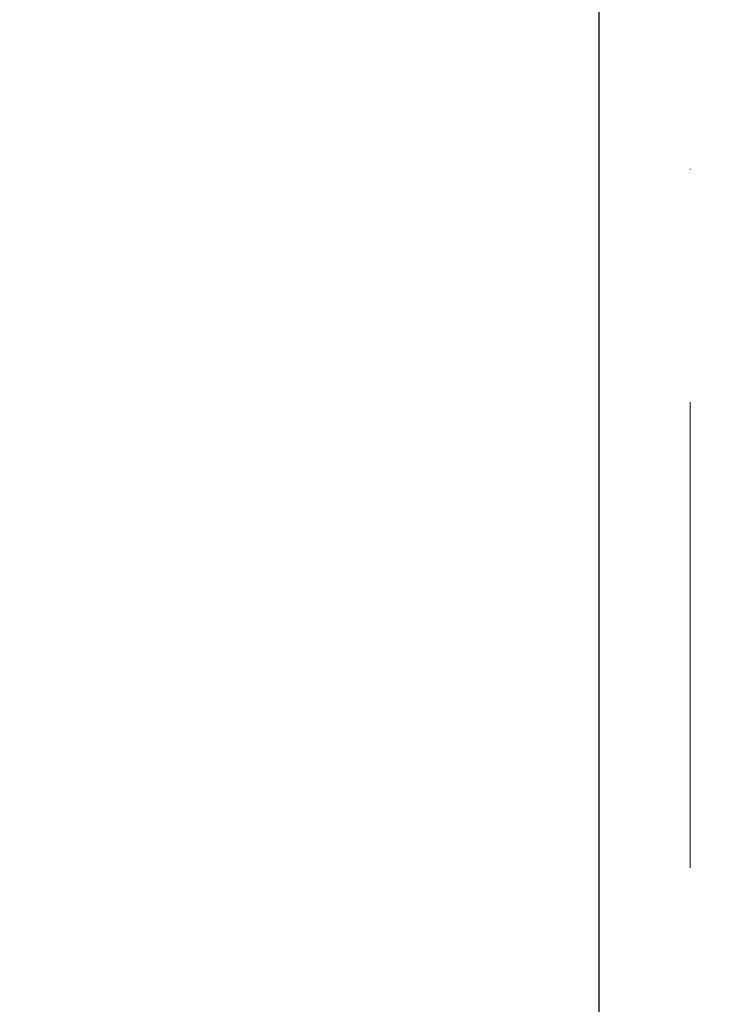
# Model space of a CAD drawing. Header units: millimetres. Extents: x 23192 to 177760, y -399809 to -79279.
# Tile 425 of 656: x 60721 to 60815, y -195424 to -195290. Entities that reach past the tile are written whole.
import ezdxf

# ---------------------------------------------------------------- set-up
doc = ezdxf.new("R2010")
doc.units = ezdxf.units.MM
doc.linetypes.add('DASHDOT', pattern=[25.4, 12.7, -6.35, 0, -6.35])
doc.layers.get('0').update_dxf_attribs({"lineweight": 0})
for name, color, linetype, lineweight in [('!! 0_ Istn-sciany', 3, 'Continuous', 30), ('!! 0_Osie', 1, 'DASHDOT', 13), ('0-osie-liniA', 14, 'DASHDOT', 5), ('Dimension (ISO)', 7, 'Continuous', 25)]:
    doc.layers.add(name, color=color, linetype=linetype, lineweight=lineweight)
doc.layers.add('Powierzchnia', color=140, linetype='Continuous', lineweight=5, plot=False)
doc.styles.add('Note Text (ISO)', font='tahoma.ttf')
doc.dimstyles.new('Default (ISO)', dxfattribs={"dimscale": 5, "dimtxt": 5, "dimasz": 5, "dimexe": 3.175, "dimexo": 0, "dimgap": 0.762, "dimtad": 1, "dimdec": 0, "dimrnd": 1e-08, "dimzin": 0, "dimtxsty": 'Note Text (ISO)', "dimcen": 0.09, "dimdle": 10, "dimclrd": 256, "dimclre": 256, "dimclrt": 256, "dimazin": 0, "dimtfac": 0.70104, "dimtmove": 0, "dimatfit": 3, "dimfxl": 1, "dimtolj": 1, "dimtzin": 0, "dimlwd": -1, "dimlwe": -1, "dimarcsym": 0})

# ---------------------------------------------------------------- blocks, each defined once
blk = doc.blocks.new('BLOK OSI')
at = {"layer": '0-osie-liniA', "ltscale": 5}
blk.add_lwpolyline([(51992.21142, -199661.23318), (51992.21142, -193642.4104)], dxfattribs=at)
blk = doc.blocks.new('*D1419')
at = {"layer": 'DEFPOINTS', "color": 0, "transparency": 16777216}
for p in [(-689.8, 120.2), (510.2, 120.2), (510.2, 18.8)]:
    blk.add_point(p, dxfattribs=at)
at = {"layer": 'Dimension (ISO)', "transparency": 16777216}
for p, q in [((-689.8, 120.2), (-689.8, 2.9)), ((510.2, 120.2), (510.2, 2.9)), ((-664.8, 18.8), (485.2, 18.8))]:
    blk.add_line(p, q, dxfattribs=at)
for points in [[(-664.8, 22.9), (-664.8, 14.6), (-689.8, 18.8)], [(485.2, 22.9), (485.2, 14.6), (510.2, 18.8)]]:
    blk.add_solid(points, dxfattribs=at)
at = {"layer": 'Dimension (ISO)', "lineweight": 9, "transparency": 16777216, "insert": (-160.6, 48.6), "char_height": 25, "attachment_point": 1, "style": 'Note Text (ISO)'}
blk.add_mtext('\\A1;1200', dxfattribs=at)
blk = doc.blocks.new('A$C11ef928a')
at = {"layer": 'Dimension (ISO)', "lineweight": 9}
dim = blk.add_linear_dim(base=(510.2, 18.8), p1=(-689.8, 120.2), p2=(510.2, 120.2), angle=180, dimstyle='Default (ISO)', override={"dimdec": 0, "dimlfac": 1, "dimtp": 0, "dimtm": 0, "dimtdec": 2, "dimtofl": 0, "dimatfit": 1}, dxfattribs=at)
dim.commit()
dim.dimension.update_dxf_attribs({"geometry": '*D1419', "text_midpoint": (-125.7, 18.8), "dimtype": 128})

msp = doc.modelspace()

# ---------------------------------------------------------------- linework, layer by layer
at = {"layer": '!! 0_ Istn-sciany'}
msp.add_lwpolyline([(60799.56735, -194953.12813), (60799.56735, -195589.12813)], dxfattribs=at)
at = {"layer": 'Powierzchnia'}
msp.add_lwpolyline([(59923.56735, -195587.5883), (60799.56735, -195587.5883), (60799.56735, -194951.5883), (59923.56735, -194951.5883)], close=True, dxfattribs=at)

# ---------------------------------------------------------------- block references
at = {"layer": '!! 0_Osie'}
msp.add_blockref('BLOK OSI', (8819.85593, 61.46017), dxfattribs=at)
at = {"xscale": -0.1, "yscale": 0.1, "zscale": 0.1, "rotation": 90}
msp.add_blockref('A$C11ef928a', (82225.12684, -195364.3052), dxfattribs=at)

doc.saveas('drawing.dxf')
